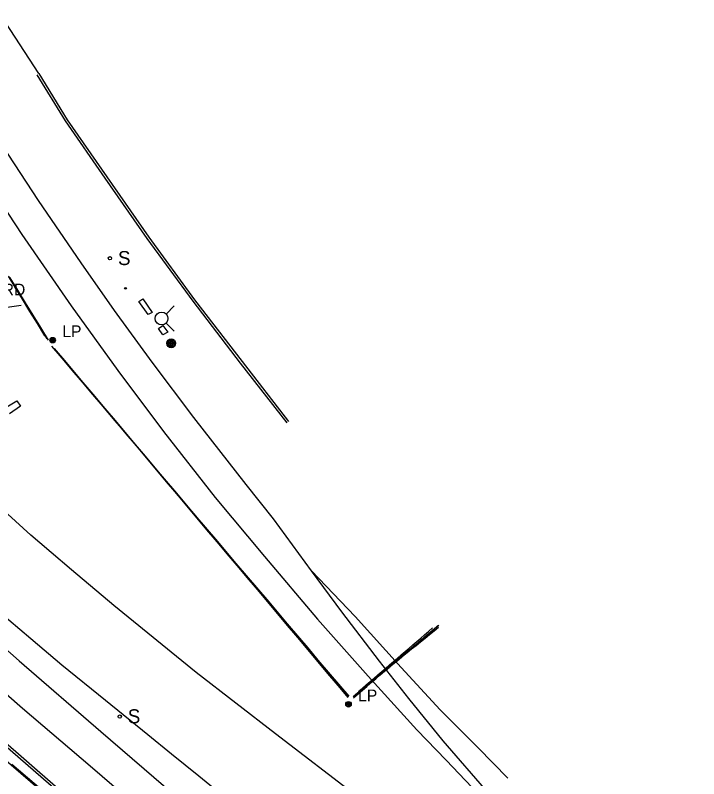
# Model space of a CAD drawing. Extents: x 368532 to 392481, y 10654822 to 10676899.
# Drawn here: x 379739.9 to 380031.7, y 10659440.6 to 10659766.6 of the extents above; entities that cross this region are included whole.
import ezdxf

# ---------------------------------------------------------------- set-up
doc = ezdxf.new("R2010")
doc.units = 0
for name, color, linetype in [('p_Catenary', 7, 'Continuous'), ('p_dtm retaining wall', 7, 'Continuous'), ('p_dtm sidewalk', 7, 'Continuous'), ('p_railroad rr control', 7, 'Continuous'), ('p_road - paved curb', 7, 'Continuous'), ('p_road conc barrier', 7, 'Continuous'), ('p_structure billboard', 7, 'Continuous'), ('p_structure sign', 7, 'Continuous'), ('p_structure unidentified', 7, 'Continuous'), ('p_structure wall', 7, 'Continuous'), ('p_utility general pole', 7, 'Continuous')]:
    doc.layers.add(name, color=color, linetype=linetype)

msp = doc.modelspace()

# ---------------------------------------------------------------- linework, layer by layer
at = {"layer": 'p_Catenary'}
for points in [[(379736.89, 10659655.16), (379740.13, 10659649.87), (379743.38, 10659644.57), (379746.63, 10659639.28), (379749.88, 10659633.98), (379753.13, 10659628.69)], [(379737.18, 10659654.82), (379740.41, 10659649.56), (379743.64, 10659644.29), (379746.86, 10659639.03), (379750.09, 10659633.76), (379753.32, 10659628.49)], [(379737.51, 10659654.5), (379740.78, 10659649.18), (379744.05, 10659643.86), (379747.33, 10659638.54), (379750.6, 10659633.22), (379753.87, 10659627.9)], [(379739.58, 10659650.62), (379742.76, 10659645.4), (379745.95, 10659640.18), (379749.14, 10659634.96), (379752.32, 10659629.73)], [(379739.76, 10659650.64), (379742.98, 10659645.39), (379746.2, 10659640.13), (379749.42, 10659634.88), (379752.64, 10659629.62)], [(379755.32, 10659625.37), (379759.69, 10659620.21), (379764.07, 10659615.05), (379768.45, 10659609.9), (379772.82, 10659604.74), (379777.2, 10659599.58), (379781.58, 10659594.42), (379785.95, 10659589.27), (379790.33, 10659584.11), (379794.7, 10659578.95), (379799.08, 10659573.79), (379803.46, 10659568.64), (379807.83, 10659563.48), (379812.21, 10659558.32), (379816.59, 10659553.16), (379820.96, 10659548.01), (379825.34, 10659542.85), (379829.71, 10659537.69), (379834.09, 10659532.54), (379838.47, 10659527.38), (379842.84, 10659522.22), (379847.22, 10659517.06), (379851.6, 10659511.91), (379855.97, 10659506.75), (379860.35, 10659501.59), (379864.72, 10659496.43), (379869.1, 10659491.28), (379873.48, 10659486.12), (379877.85, 10659480.96), (379882.23, 10659475.8)], [(379756.48, 10659624.32), (379760.81, 10659619.19), (379765.13, 10659614.05), (379769.46, 10659608.92), (379773.79, 10659603.79), (379778.11, 10659598.65), (379782.44, 10659593.52), (379786.77, 10659588.39), (379791.09, 10659583.25), (379795.42, 10659578.12), (379799.75, 10659572.99), (379804.07, 10659567.85), (379808.4, 10659562.72), (379812.73, 10659557.59), (379817.05, 10659552.45), (379821.38, 10659547.32), (379825.71, 10659542.19), (379830.03, 10659537.05), (379834.36, 10659531.92), (379838.69, 10659526.79), (379843.01, 10659521.65), (379847.34, 10659516.52), (379851.67, 10659511.39), (379855.99, 10659506.25), (379860.32, 10659501.12), (379864.65, 10659495.99), (379868.97, 10659490.85), (379873.3, 10659485.72), (379877.63, 10659480.59), (379881.95, 10659475.45)], [(379756.58, 10659624.13), (379760.88, 10659619.03), (379765.18, 10659613.94), (379769.49, 10659608.84), (379773.79, 10659603.75), (379778.09, 10659598.65), (379782.39, 10659593.55), (379786.69, 10659588.46), (379790.99, 10659583.36), (379795.29, 10659578.27), (379799.59, 10659573.17), (379803.9, 10659568.08), (379808.2, 10659562.98), (379812.5, 10659557.89), (379816.8, 10659552.79), (379821.1, 10659547.7), (379825.4, 10659542.6), (379829.7, 10659537.5), (379834.01, 10659532.41), (379838.31, 10659527.31), (379842.61, 10659522.22), (379846.91, 10659517.12), (379851.21, 10659512.03), (379855.51, 10659506.93), (379859.81, 10659501.84), (379864.12, 10659496.74), (379868.42, 10659491.65), (379872.72, 10659486.55), (379877.02, 10659481.45), (379881.32, 10659476.36)], [(379756.97, 10659623.62), (379761.27, 10659618.51), (379765.58, 10659613.4), (379769.88, 10659608.28), (379774.19, 10659603.17), (379778.5, 10659598.05), (379782.8, 10659592.94), (379787.11, 10659587.83), (379791.41, 10659582.71), (379795.72, 10659577.6), (379800.03, 10659572.49), (379804.33, 10659567.37), (379808.64, 10659562.26), (379812.95, 10659557.14), (379817.25, 10659552.03), (379821.56, 10659546.92), (379825.86, 10659541.8), (379830.17, 10659536.69), (379834.48, 10659531.57), (379838.78, 10659526.46), (379843.09, 10659521.35), (379847.39, 10659516.23), (379851.7, 10659511.12), (379856.01, 10659506), (379860.31, 10659500.89), (379864.62, 10659495.78), (379868.93, 10659490.66), (379873.23, 10659485.55), (379877.54, 10659480.43), (379881.84, 10659475.32)], [(379757.35, 10659623.13), (379761.61, 10659618.07), (379765.88, 10659613.02), (379770.15, 10659607.96), (379774.41, 10659602.9), (379778.68, 10659597.85), (379782.95, 10659592.79), (379787.21, 10659587.73), (379791.48, 10659582.68), (379795.75, 10659577.62), (379800.01, 10659572.56), (379804.28, 10659567.5), (379808.54, 10659562.45), (379812.81, 10659557.39), (379817.08, 10659552.33), (379821.34, 10659547.28), (379825.61, 10659542.22), (379829.88, 10659537.16), (379834.14, 10659532.11), (379838.41, 10659527.05), (379842.67, 10659521.99), (379846.94, 10659516.94), (379851.21, 10659511.88), (379855.47, 10659506.82), (379859.74, 10659501.76), (379864.01, 10659496.71), (379868.27, 10659491.65), (379872.54, 10659486.59), (379876.8, 10659481.54), (379881.07, 10659476.48)], [(379884.08, 10659475.74), (379886, 10659477.3), (379887.92, 10659478.85), (379889.84, 10659480.41), (379891.76, 10659481.97), (379893.68, 10659483.53), (379895.6, 10659485.08), (379897.52, 10659486.64), (379899.44, 10659488.2), (379901.36, 10659489.75), (379903.28, 10659491.31), (379905.2, 10659492.87), (379907.12, 10659494.43), (379909.04, 10659495.98), (379910.96, 10659497.54), (379912.89, 10659499.1), (379914.81, 10659500.65), (379916.73, 10659502.21), (379918.65, 10659503.77), (379920.57, 10659505.32)], [(379884.29, 10659475.17), (379886.19, 10659476.79), (379888.08, 10659478.41), (379889.98, 10659480.03), (379891.87, 10659481.65), (379893.77, 10659483.27), (379895.66, 10659484.89), (379897.56, 10659486.52), (379899.45, 10659488.14), (379901.35, 10659489.76), (379903.24, 10659491.38), (379905.13, 10659493), (379907.03, 10659494.62), (379908.92, 10659496.24), (379910.82, 10659497.86), (379912.71, 10659499.48), (379914.61, 10659501.11), (379916.5, 10659502.73), (379918.4, 10659504.35), (379920.29, 10659505.97)], [(379886.42, 10659477.78), (379888.08, 10659479.21), (379889.74, 10659480.64), (379891.4, 10659482.07), (379893.06, 10659483.5), (379894.72, 10659484.93), (379896.38, 10659486.36), (379898.04, 10659487.79), (379899.7, 10659489.22), (379901.36, 10659490.65), (379903.02, 10659492.08), (379904.68, 10659493.51), (379906.34, 10659494.94), (379908, 10659496.37), (379909.66, 10659497.8), (379911.32, 10659499.23), (379912.98, 10659500.66), (379914.64, 10659502.09), (379916.3, 10659503.52), (379917.96, 10659504.95)], [(379886.5, 10659477.7), (379888.3, 10659479.2), (379890.1, 10659480.7), (379891.89, 10659482.2), (379893.69, 10659483.69), (379895.49, 10659485.19), (379897.29, 10659486.69), (379899.08, 10659488.19), (379900.88, 10659489.69), (379902.68, 10659491.19), (379904.48, 10659492.68), (379906.27, 10659494.18), (379908.07, 10659495.68), (379909.87, 10659497.18), (379911.66, 10659498.68), (379913.46, 10659500.18), (379915.26, 10659501.67), (379917.06, 10659503.17), (379918.85, 10659504.67), (379920.65, 10659506.17)], [(379884.82, 10659475.95), (379886.63, 10659477.46), (379888.43, 10659478.96), (379890.24, 10659480.46), (379892.05, 10659481.97), (379893.85, 10659483.47), (379895.66, 10659484.98), (379897.46, 10659486.48), (379899.27, 10659487.98), (379901.07, 10659489.49), (379902.88, 10659490.99), (379904.69, 10659492.49), (379906.49, 10659494), (379908.3, 10659495.5), (379910.1, 10659497), (379911.91, 10659498.51), (379913.72, 10659500.01), (379915.52, 10659501.52), (379917.33, 10659503.02), (379919.13, 10659504.52)]]:
    msp.add_lwpolyline(points, dxfattribs=at)
at = {"layer": 'p_dtm retaining wall'}
for p, q in [((379749.85, 10659741.78), (379733.7, 10659766.63)), ((379749.85, 10659741.78), (379762.04, 10659722.02)), ((379762.04, 10659722.02), (379778.88, 10659697.66)), ((379778.88, 10659697.66), (379796.81, 10659671.92)), ((379796.81, 10659671.92), (379816.41, 10659645.11)), ((379816.41, 10659645.11), (379836.71, 10659618.72)), ((379836.71, 10659618.72), (379856.58, 10659593.14)), ((379732.32, 10659512.37), (379746.47, 10659500.41)), ((379746.47, 10659500.41), (379759.69, 10659489.24)), ((379759.69, 10659489.24), (379778.4, 10659474.09)), ((379778.4, 10659474.09), (379796.44, 10659459.47)), ((379796.44, 10659459.47), (379806.55, 10659451.27)), ((379806.55, 10659451.27), (379818.29, 10659441.75)), ((379818.29, 10659441.75), (379830.78, 10659431.64))]:
    msp.add_line(p, q, dxfattribs=at)
at = {"layer": 'p_dtm sidewalk'}
msp.add_line((379761.02, 10659432.52), (379729.17, 10659460.1), dxfattribs=at)
at = {"layer": 'p_railroad rr control'}
for p, q in [((379804.26, 10659639.02), (379807.76, 10659642.54)), ((379804.23, 10659635.19), (379807.76, 10659631.67))]:
    msp.add_line(p, q, dxfattribs=at)
for points in [[(379838.38, 10659566.28), (379816.16, 10659594.91), (379798.25, 10659618.5), (379782.28, 10659640.5), (379767.92, 10659660.95), (379749.79, 10659687.5), (379734.4, 10659710.99), (379726.08, 10659723.81)], [(379714.09, 10659716.36), (379742.66, 10659673.07), (379763.75, 10659642.53), (379783.59, 10659614.9), (379803.2, 10659588.92), (379825.15, 10659560.64), (379846.2, 10659535.52), (379868.92, 10659508.71), (379890.56, 10659484.39), (379911.33, 10659461.48), (379923.88, 10659448.45), (379945.9, 10659425.31), (379966.52, 10659405.97), (379981.82, 10659390.89), (380000.07, 10659373.31)], [(380031.65, 10659321.51), (379994.98, 10659349.29), (379961.61, 10659374.9), (379923.84, 10659403.98), (379885.83, 10659432.99), (379850.89, 10659459.72), (379817.07, 10659485.91), (379781.97, 10659514.51), (379763.8, 10659529.78), (379746.44, 10659544.62), (379721.67, 10659567.15), (379695.43, 10659591.4), (379678.11, 10659608.03), (379656.11, 10659629.71), (379630.45, 10659654.81), (379614.94, 10659670.07)], [(379569.61, 10659644.13), (379609.83, 10659608.08), (379650.67, 10659571.51), (379694.41, 10659532.52), (379741.58, 10659490.92), (379776.45, 10659460.68), (379817.46, 10659425.32), (379860.06, 10659389.56), (379903.79, 10659353.23), (379953.19, 10659312.49), (379982.8, 10659288.36)], [(379971.34, 10659279.52), (379928.46, 10659314.3), (379890.23, 10659345.82), (379857.28, 10659373.19), (379831.54, 10659394.75), (379804.64, 10659417.62), (379771.87, 10659445.91), (379742.98, 10659470.6), (379703.31, 10659505.21), (379666.94, 10659537.5), (379639.55, 10659561.66), (379602.83, 10659594.67), (379578.33, 10659616.76), (379559.4, 10659633.6)], [(379974.17, 10659398.43), (379957.45, 10659416.68), (379942.03, 10659434.28), (379922.48, 10659456.76), (379907.94, 10659474.8), (379895.38, 10659490.79), (379879.27, 10659511.85), (379866.37, 10659529.34), (379850.05, 10659551.58), (379838.38, 10659566.28)], [(379866.37, 10659529.34), (379885.02, 10659509.88), (379904.65, 10659488.03), (379921.26, 10659470.05), (379937.43, 10659453.76), (379950.17, 10659440.78)]]:
    msp.add_lwpolyline(points, dxfattribs=at)
msp.add_circle((379802.31, 10659637.13), 2.73, dxfattribs=at)
at = {"layer": 'p_road - paved curb'}
for p, q in [((379750.53, 10659435.78), (379738.18, 10659446.44)), ((379750.76, 10659436.05), (379738.41, 10659446.71))]:
    msp.add_line(p, q, dxfattribs=at)
msp.add_lwpolyline([(379750.43, 10659435.67), (379738.08, 10659446.33), (379726, 10659456.75), (379717.1, 10659464.41), (379709.98, 10659470.68), (379706.85, 10659473.42), (379705.18, 10659474.86)], dxfattribs=at)
at = {"layer": 'p_road conc barrier'}
msp.add_line((379709.14, 10659479.17), (379758.17, 10659436.45), dxfattribs=at)
at = {"layer": 'p_structure billboard'}
msp.add_lwpolyline([(379742.35, 10659642.67), (379717.6, 10659639.08)], dxfattribs=at)
at = {"layer": 'p_structure sign'}
for centre in [(379780.24, 10659662.84), (379784.43, 10659467.14)]:
    msp.add_circle(centre, 0.713, dxfattribs=at)
at = {"layer": 'p_structure unidentified'}
for p, q in [((379792.57, 10659644.32), (379794.26, 10659645.52)), ((379794.26, 10659645.52), (379798.34, 10659639.72)), ((379796.54, 10659638.86), (379792.57, 10659644.32)), ((379798.34, 10659639.72), (379796.54, 10659638.86)), ((379801.02, 10659632.88), (379802.83, 10659634.17)), ((379802.87, 10659630.16), (379801.02, 10659632.88)), ((379802.83, 10659634.17), (379804.93, 10659631.31)), ((379804.93, 10659631.31), (379802.87, 10659630.16)), ((379735.57, 10659598.91), (379740.54, 10659601.92)), ((379742.12, 10659599.64), (379737.44, 10659596.38)), ((379740.54, 10659601.92), (379742.12, 10659599.64))]:
    msp.add_line(p, q, dxfattribs=at)
msp.add_circle((379786.92, 10659650.01), 0.375, dxfattribs=at)
at = {"layer": 'p_structure wall'}
for p, q in [((379749, 10659741.26), (379761.2, 10659721.48)), ((379761.2, 10659721.48), (379778.06, 10659697.09)), ((379778.06, 10659697.09), (379796, 10659671.34)), ((379796, 10659671.34), (379815.61, 10659644.51)), ((379815.61, 10659644.51), (379835.92, 10659618.11)), ((379835.92, 10659618.11), (379855.79, 10659592.53))]:
    msp.add_line(p, q, dxfattribs=at)
at = {"layer": 'p_utility general pole'}
for centre, radius in [((379755.83, 10659627.88), 1.19), ((379755.83, 10659627.88), 0.901), ((379755.83, 10659627.88), 0.608), ((379755.83, 10659627.88), 0.337), ((379755.83, 10659627.88), 0.12), ((379806.43, 10659626.54), 1.9), ((379806.43, 10659626.54), 1.44), ((379806.43, 10659626.54), 0.973), ((379806.43, 10659626.54), 0.539), ((379806.43, 10659626.54), 0.192), ((379882.11, 10659472.38), 1.19), ((379882.11, 10659472.38), 0.901), ((379882.11, 10659472.38), 0.608), ((379882.11, 10659472.38), 0.337), ((379882.11, 10659472.38), 0.12)]:
    msp.add_circle(centre, radius, dxfattribs=at)

# ---------------------------------------------------------------- texts
at = {"layer": 'p_structure billboard'}
msp.add_text('BILLBOARD', height=5, dxfattribs=at).set_placement((379706.6, 10659647.01))
at = {"layer": 'p_structure sign'}
for p in [(379783.7, 10659659.94), (379787.89, 10659464.24)]:
    msp.add_text('S', height=6, dxfattribs=at).set_placement(p)
at = {"layer": 'p_utility general pole'}
for p in [(379759.95, 10659629.17), (379886.22, 10659473.67)]:
    msp.add_text('LP', height=5, dxfattribs=at).set_placement(p)

doc.saveas('drawing.dxf')
